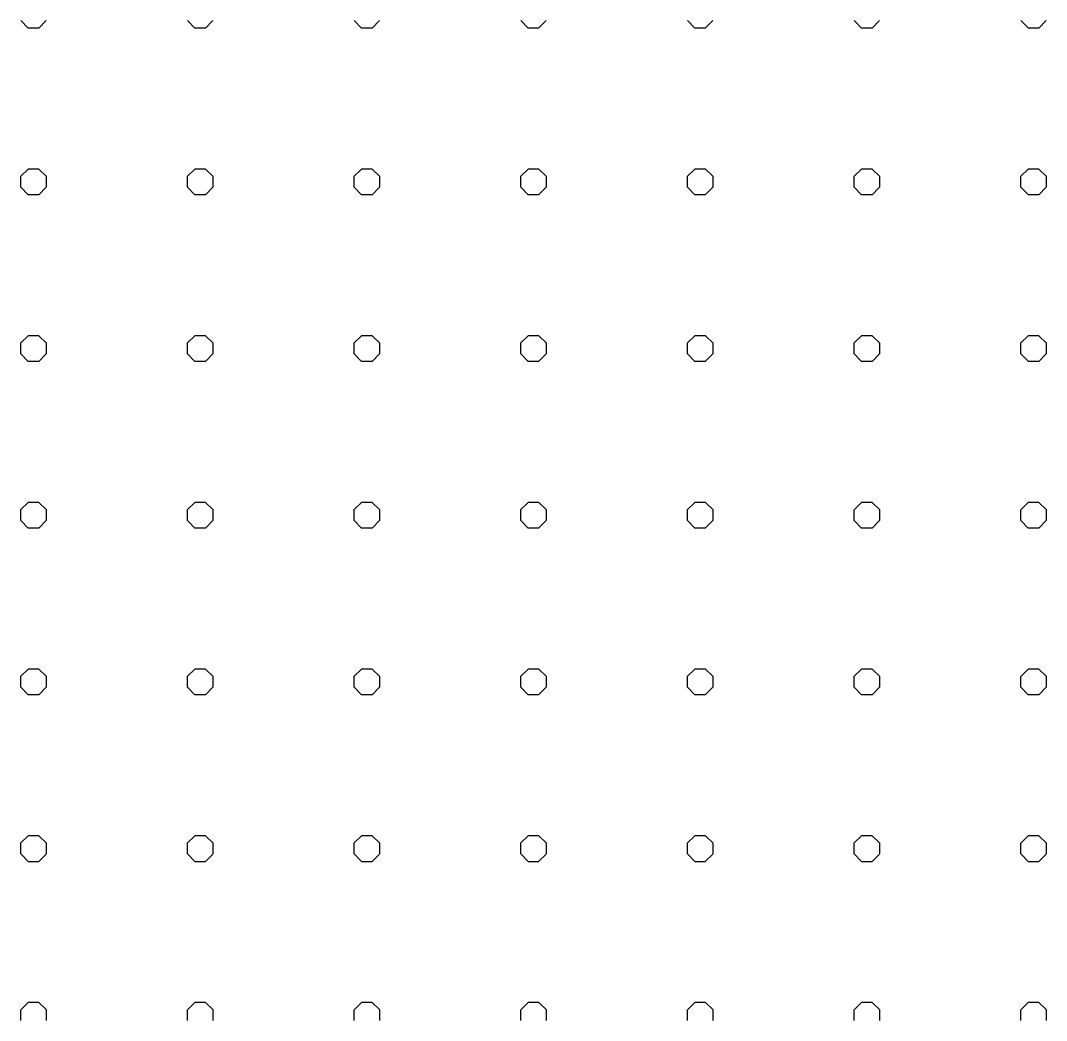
# Model space of a CAD drawing. Extents: x 427903 to 430077, y 4477233 to 4480385.
# Drawn here: x 429270.5 to 429455.2, y 4479474.7 to 4479654.7 of the extents above; entities that cross this region are included whole.
import ezdxf

# ---------------------------------------------------------------- set-up
doc = ezdxf.new("R2010")
doc.units = 0
doc.layers.add('TR_OZELMAHSUL', color=7, linetype='Continuous')

msp = doc.modelspace()

# ---------------------------------------------------------------- linework, layer by layer
at = {"layer": 'TR_OZELMAHSUL'}
for p, q in [((429271.91, 4479653.37), (429270.55, 4479654.72)), ((429273.78, 4479653.36), (429275.13, 4479654.71)), ((429301.91, 4479653.37), (429300.55, 4479654.72)), ((429301.91, 4479653.37), (429300.55, 4479654.72)), ((429303.78, 4479653.36), (429305.13, 4479654.71)), ((429331.91, 4479653.37), (429330.55, 4479654.72)), ((429331.91, 4479653.37), (429330.55, 4479654.72)), ((429333.78, 4479653.36), (429335.13, 4479654.71)), ((429361.91, 4479653.37), (429360.55, 4479654.72)), ((429361.91, 4479653.37), (429360.55, 4479654.72)), ((429363.77, 4479653.36), (429365.13, 4479654.71)), ((429391.91, 4479653.37), (429390.55, 4479654.72)), ((429391.91, 4479653.37), (429390.55, 4479654.72)), ((429393.77, 4479653.35), (429395.13, 4479654.71)), ((429421.91, 4479653.37), (429420.55, 4479654.72)), ((429421.91, 4479653.37), (429420.55, 4479654.72)), ((429423.77, 4479653.35), (429425.13, 4479654.71)), ((429451.91, 4479653.37), (429450.55, 4479654.72)), ((429451.91, 4479653.37), (429450.55, 4479654.72)), ((429453.77, 4479653.35), (429455.13, 4479654.71)), ((429271.9, 4479653.39), (429273.82, 4479653.39)), ((429301.9, 4479653.39), (429303.82, 4479653.39)), ((429331.9, 4479653.39), (429333.82, 4479653.39)), ((429361.9, 4479653.39), (429363.82, 4479653.39)), ((429391.9, 4479653.39), (429393.82, 4479653.39)), ((429421.9, 4479653.39), (429423.82, 4479653.39)), ((429451.9, 4479653.39), (429453.82, 4479653.39)), ((429270.51, 4479626.63), (429271.86, 4479627.98)), ((429270.54, 4479624.75), (429270.54, 4479626.66)), ((429271.9, 4479628.02), (429273.82, 4479628.02)), ((429275.18, 4479626.64), (429273.82, 4479627.99)), ((429275.17, 4479624.75), (429275.17, 4479626.66)), ((429300.51, 4479626.63), (429301.86, 4479627.98)), ((429300.54, 4479624.75), (429300.54, 4479626.66)), ((429301.9, 4479628.02), (429303.82, 4479628.02)), ((429305.18, 4479626.64), (429303.82, 4479627.99)), ((429305.17, 4479624.75), (429305.17, 4479626.66)), ((429330.51, 4479626.63), (429331.86, 4479627.98)), ((429330.54, 4479624.75), (429330.54, 4479626.66)), ((429331.9, 4479628.02), (429333.82, 4479628.02)), ((429335.18, 4479626.64), (429333.82, 4479627.99)), ((429335.18, 4479626.64), (429333.82, 4479627.99)), ((429335.17, 4479624.75), (429335.17, 4479626.66)), ((429360.5, 4479626.63), (429361.86, 4479627.98)), ((429360.54, 4479624.75), (429360.54, 4479626.66)), ((429361.9, 4479628.02), (429363.82, 4479628.02)), ((429365.18, 4479626.64), (429363.82, 4479627.99)), ((429365.18, 4479626.64), (429363.82, 4479627.99)), ((429365.17, 4479624.75), (429365.17, 4479626.66)), ((429390.5, 4479626.63), (429391.86, 4479627.98)), ((429390.54, 4479624.75), (429390.54, 4479626.66)), ((429391.9, 4479628.02), (429393.82, 4479628.02)), ((429395.18, 4479626.64), (429393.82, 4479627.99)), ((429395.18, 4479626.64), (429393.82, 4479627.99)), ((429395.17, 4479624.75), (429395.17, 4479626.66)), ((429420.5, 4479626.62), (429421.86, 4479627.98)), ((429420.54, 4479624.75), (429420.54, 4479626.66)), ((429421.9, 4479628.02), (429423.82, 4479628.02)), ((429425.18, 4479626.64), (429423.82, 4479627.99)), ((429425.17, 4479624.75), (429425.17, 4479626.66)), ((429450.5, 4479626.62), (429451.86, 4479627.98)), ((429450.54, 4479624.75), (429450.54, 4479626.66)), ((429451.9, 4479628.02), (429453.82, 4479628.02)), ((429455.18, 4479626.64), (429453.82, 4479627.99)), ((429455.18, 4479626.64), (429453.82, 4479627.99)), ((429455.17, 4479624.75), (429455.17, 4479626.66)), ((429271.91, 4479623.37), (429270.55, 4479624.72)), ((429273.78, 4479623.36), (429275.13, 4479624.71)), ((429301.91, 4479623.37), (429300.55, 4479624.72)), ((429303.78, 4479623.36), (429305.13, 4479624.71)), ((429331.91, 4479623.37), (429330.55, 4479624.72)), ((429331.91, 4479623.37), (429330.55, 4479624.72)), ((429333.78, 4479623.36), (429335.13, 4479624.71)), ((429361.91, 4479623.37), (429360.55, 4479624.72)), ((429361.91, 4479623.37), (429360.55, 4479624.72)), ((429363.77, 4479623.36), (429365.13, 4479624.71)), ((429391.91, 4479623.37), (429390.55, 4479624.72)), ((429391.91, 4479623.37), (429390.55, 4479624.72)), ((429393.77, 4479623.36), (429395.13, 4479624.71)), ((429421.91, 4479623.37), (429420.55, 4479624.72)), ((429421.91, 4479623.37), (429420.55, 4479624.72)), ((429423.77, 4479623.35), (429425.13, 4479624.71)), ((429451.91, 4479623.37), (429450.55, 4479624.72)), ((429451.91, 4479623.37), (429450.55, 4479624.72)), ((429453.77, 4479623.35), (429455.13, 4479624.71)), ((429271.9, 4479623.39), (429273.82, 4479623.39)), ((429301.9, 4479623.39), (429303.82, 4479623.39)), ((429331.9, 4479623.39), (429333.82, 4479623.39)), ((429361.9, 4479623.39), (429363.82, 4479623.39)), ((429391.9, 4479623.39), (429393.82, 4479623.39)), ((429421.9, 4479623.39), (429423.82, 4479623.39)), ((429451.9, 4479623.39), (429453.82, 4479623.39)), ((429270.51, 4479596.63), (429271.86, 4479597.98)), ((429271.9, 4479598.02), (429273.82, 4479598.02)), ((429275.18, 4479596.64), (429273.82, 4479597.99)), ((429300.51, 4479596.63), (429301.86, 4479597.98)), ((429301.9, 4479598.02), (429303.82, 4479598.02)), ((429305.18, 4479596.64), (429303.82, 4479597.99)), ((429330.51, 4479596.63), (429331.86, 4479597.98)), ((429331.9, 4479598.02), (429333.82, 4479598.02)), ((429335.18, 4479596.64), (429333.82, 4479597.99)), ((429360.5, 4479596.63), (429361.86, 4479597.98)), ((429361.9, 4479598.02), (429363.82, 4479598.02)), ((429365.18, 4479596.64), (429363.82, 4479597.99)), ((429365.18, 4479596.64), (429363.82, 4479597.99)), ((429390.5, 4479596.63), (429391.86, 4479597.98)), ((429391.9, 4479598.02), (429393.82, 4479598.02)), ((429395.18, 4479596.64), (429393.82, 4479597.99)), ((429395.18, 4479596.64), (429393.82, 4479597.99)), ((429420.5, 4479596.62), (429421.86, 4479597.98)), ((429421.9, 4479598.02), (429423.82, 4479598.02)), ((429425.18, 4479596.64), (429423.82, 4479597.99)), ((429425.18, 4479596.64), (429423.82, 4479597.99)), ((429450.5, 4479596.62), (429451.86, 4479597.98)), ((429451.9, 4479598.02), (429453.82, 4479598.02)), ((429455.18, 4479596.64), (429453.82, 4479597.99)), ((429270.54, 4479594.75), (429270.54, 4479596.66)), ((429275.17, 4479594.75), (429275.17, 4479596.66)), ((429300.54, 4479594.75), (429300.54, 4479596.66)), ((429305.17, 4479594.75), (429305.17, 4479596.66)), ((429330.54, 4479594.75), (429330.54, 4479596.66)), ((429335.17, 4479594.75), (429335.17, 4479596.66)), ((429360.54, 4479594.75), (429360.54, 4479596.66)), ((429365.17, 4479594.75), (429365.17, 4479596.66)), ((429390.54, 4479594.75), (429390.54, 4479596.66)), ((429395.17, 4479594.75), (429395.17, 4479596.66)), ((429420.54, 4479594.75), (429420.54, 4479596.66)), ((429425.17, 4479594.75), (429425.17, 4479596.66)), ((429450.54, 4479594.75), (429450.54, 4479596.66)), ((429455.17, 4479594.75), (429455.17, 4479596.66)), ((429271.91, 4479593.37), (429270.55, 4479594.72)), ((429271.9, 4479593.39), (429273.82, 4479593.39)), ((429273.78, 4479593.36), (429275.13, 4479594.71)), ((429301.91, 4479593.37), (429300.55, 4479594.72)), ((429301.9, 4479593.39), (429303.82, 4479593.39)), ((429303.78, 4479593.36), (429305.13, 4479594.71)), ((429331.91, 4479593.37), (429330.55, 4479594.72)), ((429331.9, 4479593.39), (429333.82, 4479593.39)), ((429333.78, 4479593.36), (429335.13, 4479594.71)), ((429361.91, 4479593.37), (429360.55, 4479594.72)), ((429361.91, 4479593.37), (429360.55, 4479594.72)), ((429361.9, 4479593.39), (429363.82, 4479593.39)), ((429363.77, 4479593.36), (429365.13, 4479594.71)), ((429391.91, 4479593.37), (429390.55, 4479594.72)), ((429391.91, 4479593.37), (429390.55, 4479594.72)), ((429391.9, 4479593.39), (429393.82, 4479593.39)), ((429393.77, 4479593.36), (429395.13, 4479594.71)), ((429421.91, 4479593.37), (429420.55, 4479594.72)), ((429421.91, 4479593.37), (429420.55, 4479594.72)), ((429421.9, 4479593.39), (429423.82, 4479593.39)), ((429423.77, 4479593.35), (429425.13, 4479594.71)), ((429451.91, 4479593.37), (429450.55, 4479594.72)), ((429451.91, 4479593.37), (429450.55, 4479594.72)), ((429451.9, 4479593.39), (429453.82, 4479593.39)), ((429453.77, 4479593.35), (429455.13, 4479594.71)), ((429270.51, 4479566.63), (429271.86, 4479567.98)), ((429271.9, 4479568.02), (429273.82, 4479568.02)), ((429271.9, 4479568.02), (429273.82, 4479568.02)), ((429275.18, 4479566.64), (429273.82, 4479567.99)), ((429300.51, 4479566.63), (429301.86, 4479567.98)), ((429301.9, 4479568.02), (429303.82, 4479568.02)), ((429301.9, 4479568.02), (429303.82, 4479568.02)), ((429305.18, 4479566.64), (429303.82, 4479567.99)), ((429330.51, 4479566.63), (429331.86, 4479567.98)), ((429331.9, 4479568.02), (429333.82, 4479568.02)), ((429331.9, 4479568.02), (429333.82, 4479568.02)), ((429335.18, 4479566.64), (429333.82, 4479567.99)), ((429360.5, 4479566.63), (429361.86, 4479567.98)), ((429361.9, 4479568.02), (429363.82, 4479568.02)), ((429361.9, 4479568.02), (429363.82, 4479568.02)), ((429365.18, 4479566.64), (429363.82, 4479567.99)), ((429390.5, 4479566.63), (429391.86, 4479567.98)), ((429391.9, 4479568.02), (429393.82, 4479568.02)), ((429391.9, 4479568.02), (429393.82, 4479568.02)), ((429395.17, 4479566.64), (429393.82, 4479567.99)), ((429395.17, 4479566.64), (429393.82, 4479567.99)), ((429420.5, 4479566.62), (429421.86, 4479567.98)), ((429421.9, 4479568.02), (429423.82, 4479568.02)), ((429421.9, 4479568.02), (429423.82, 4479568.02)), ((429425.17, 4479566.64), (429423.82, 4479567.99)), ((429425.17, 4479566.64), (429423.82, 4479567.99)), ((429450.5, 4479566.62), (429451.86, 4479567.98)), ((429451.9, 4479568.02), (429453.82, 4479568.02)), ((429451.9, 4479568.02), (429453.82, 4479568.02)), ((429455.17, 4479566.64), (429453.82, 4479567.99)), ((429455.17, 4479566.64), (429453.82, 4479567.99)), ((429270.54, 4479564.75), (429270.54, 4479566.66)), ((429275.17, 4479564.75), (429275.17, 4479566.66)), ((429300.54, 4479564.75), (429300.54, 4479566.66)), ((429305.17, 4479564.75), (429305.17, 4479566.66)), ((429330.54, 4479564.75), (429330.54, 4479566.66)), ((429335.17, 4479564.75), (429335.17, 4479566.66)), ((429360.54, 4479564.75), (429360.54, 4479566.66)), ((429365.17, 4479564.75), (429365.17, 4479566.66)), ((429390.54, 4479564.75), (429390.54, 4479566.66)), ((429395.17, 4479564.75), (429395.17, 4479566.66)), ((429420.54, 4479564.75), (429420.54, 4479566.66)), ((429425.17, 4479564.75), (429425.17, 4479566.66)), ((429450.54, 4479564.75), (429450.54, 4479566.66)), ((429455.17, 4479564.75), (429455.17, 4479566.66)), ((429271.91, 4479563.37), (429270.55, 4479564.72)), ((429273.78, 4479563.36), (429275.13, 4479564.71)), ((429301.91, 4479563.37), (429300.55, 4479564.72)), ((429303.78, 4479563.36), (429305.13, 4479564.71)), ((429331.91, 4479563.37), (429330.55, 4479564.72)), ((429333.78, 4479563.36), (429335.13, 4479564.71)), ((429361.91, 4479563.37), (429360.55, 4479564.72)), ((429363.77, 4479563.36), (429365.13, 4479564.71)), ((429391.9, 4479563.37), (429390.55, 4479564.72)), ((429391.9, 4479563.37), (429390.55, 4479564.72)), ((429393.77, 4479563.36), (429395.13, 4479564.71)), ((429421.9, 4479563.37), (429420.55, 4479564.72)), ((429421.9, 4479563.37), (429420.55, 4479564.72)), ((429423.77, 4479563.35), (429425.13, 4479564.71)), ((429451.9, 4479563.37), (429450.55, 4479564.72)), ((429451.9, 4479563.37), (429450.55, 4479564.72)), ((429453.77, 4479563.35), (429455.13, 4479564.71)), ((429271.9, 4479563.39), (429273.82, 4479563.39)), ((429271.9, 4479563.39), (429273.82, 4479563.39)), ((429301.9, 4479563.39), (429303.82, 4479563.39)), ((429301.9, 4479563.39), (429303.82, 4479563.39)), ((429331.9, 4479563.39), (429333.82, 4479563.39)), ((429331.9, 4479563.39), (429333.82, 4479563.39)), ((429361.9, 4479563.39), (429363.82, 4479563.39)), ((429361.9, 4479563.39), (429363.82, 4479563.39)), ((429391.9, 4479563.39), (429393.82, 4479563.39)), ((429391.9, 4479563.39), (429393.82, 4479563.39)), ((429421.9, 4479563.39), (429423.82, 4479563.39)), ((429421.9, 4479563.39), (429423.82, 4479563.39)), ((429451.9, 4479563.39), (429453.82, 4479563.39)), ((429451.9, 4479563.39), (429453.82, 4479563.39)), ((429270.51, 4479536.63), (429271.86, 4479537.98)), ((429271.9, 4479538.02), (429273.82, 4479538.02)), ((429275.18, 4479536.64), (429273.82, 4479537.99)), ((429300.51, 4479536.63), (429301.86, 4479537.98)), ((429301.9, 4479538.02), (429303.82, 4479538.02)), ((429305.18, 4479536.64), (429303.82, 4479537.99)), ((429330.51, 4479536.63), (429331.86, 4479537.98)), ((429331.9, 4479538.02), (429333.82, 4479538.02)), ((429335.17, 4479536.64), (429333.82, 4479537.99)), ((429360.5, 4479536.63), (429361.86, 4479537.98)), ((429361.9, 4479538.02), (429363.82, 4479538.02)), ((429365.17, 4479536.64), (429363.82, 4479537.99)), ((429390.5, 4479536.63), (429391.86, 4479537.98)), ((429391.9, 4479538.02), (429393.82, 4479538.02)), ((429395.17, 4479536.64), (429393.82, 4479537.99)), ((429420.5, 4479536.63), (429421.86, 4479537.98)), ((429421.9, 4479538.02), (429423.82, 4479538.02)), ((429425.17, 4479536.64), (429423.82, 4479537.99)), ((429425.17, 4479536.64), (429423.82, 4479537.99)), ((429450.5, 4479536.62), (429451.86, 4479537.98)), ((429451.9, 4479538.02), (429453.82, 4479538.02)), ((429455.17, 4479536.64), (429453.82, 4479537.99)), ((429455.17, 4479536.64), (429453.82, 4479537.99)), ((429270.54, 4479534.75), (429270.54, 4479536.66)), ((429275.17, 4479534.75), (429275.17, 4479536.66)), ((429300.54, 4479534.75), (429300.54, 4479536.66)), ((429305.17, 4479534.75), (429305.17, 4479536.66)), ((429330.54, 4479534.75), (429330.54, 4479536.66)), ((429335.17, 4479534.75), (429335.17, 4479536.66)), ((429360.54, 4479534.75), (429360.54, 4479536.66)), ((429365.17, 4479534.75), (429365.17, 4479536.66)), ((429390.54, 4479534.75), (429390.54, 4479536.66)), ((429395.17, 4479534.75), (429395.17, 4479536.66)), ((429420.54, 4479534.75), (429420.54, 4479536.66)), ((429425.17, 4479534.75), (429425.17, 4479536.66)), ((429450.54, 4479534.75), (429450.54, 4479536.66)), ((429455.17, 4479534.75), (429455.17, 4479536.66)), ((429271.91, 4479533.37), (429270.55, 4479534.72)), ((429273.78, 4479533.36), (429275.13, 4479534.71)), ((429301.91, 4479533.37), (429300.55, 4479534.72)), ((429303.78, 4479533.36), (429305.13, 4479534.71)), ((429331.9, 4479533.37), (429330.55, 4479534.72)), ((429333.78, 4479533.36), (429335.13, 4479534.71)), ((429361.9, 4479533.37), (429360.55, 4479534.72)), ((429363.77, 4479533.36), (429365.13, 4479534.71)), ((429391.9, 4479533.37), (429390.55, 4479534.72)), ((429393.77, 4479533.36), (429395.13, 4479534.71)), ((429421.9, 4479533.37), (429420.55, 4479534.72)), ((429421.9, 4479533.37), (429420.55, 4479534.72)), ((429423.77, 4479533.36), (429425.13, 4479534.71)), ((429451.9, 4479533.37), (429450.55, 4479534.72)), ((429451.9, 4479533.37), (429450.55, 4479534.72)), ((429453.77, 4479533.35), (429455.13, 4479534.71)), ((429271.9, 4479533.39), (429273.82, 4479533.39)), ((429301.9, 4479533.39), (429303.82, 4479533.39)), ((429331.9, 4479533.39), (429333.82, 4479533.39)), ((429361.9, 4479533.39), (429363.82, 4479533.39)), ((429391.9, 4479533.39), (429393.82, 4479533.39)), ((429421.9, 4479533.39), (429423.82, 4479533.39)), ((429451.9, 4479533.39), (429453.82, 4479533.39)), ((429270.51, 4479506.63), (429271.86, 4479507.98)), ((429270.54, 4479504.75), (429270.54, 4479506.66)), ((429271.9, 4479508.02), (429273.82, 4479508.02)), ((429275.17, 4479506.64), (429273.82, 4479507.99)), ((429275.17, 4479504.75), (429275.17, 4479506.66)), ((429300.51, 4479506.63), (429301.86, 4479507.98)), ((429300.54, 4479504.75), (429300.54, 4479506.66)), ((429301.9, 4479508.02), (429303.82, 4479508.02)), ((429305.17, 4479506.64), (429303.82, 4479507.99)), ((429305.17, 4479504.75), (429305.17, 4479506.66)), ((429330.51, 4479506.63), (429331.86, 4479507.98)), ((429330.54, 4479504.75), (429330.54, 4479506.66)), ((429331.9, 4479508.02), (429333.82, 4479508.02)), ((429335.17, 4479506.64), (429333.82, 4479507.99)), ((429335.17, 4479504.75), (429335.17, 4479506.66)), ((429360.5, 4479506.63), (429361.86, 4479507.98)), ((429360.54, 4479504.75), (429360.54, 4479506.66)), ((429361.9, 4479508.02), (429363.82, 4479508.02)), ((429365.17, 4479506.64), (429363.82, 4479507.99)), ((429365.17, 4479504.75), (429365.17, 4479506.66)), ((429390.5, 4479506.63), (429391.86, 4479507.98)), ((429390.54, 4479504.75), (429390.54, 4479506.66)), ((429391.9, 4479508.02), (429393.82, 4479508.02)), ((429395.17, 4479506.64), (429393.82, 4479507.99)), ((429395.17, 4479504.75), (429395.17, 4479506.66)), ((429420.5, 4479506.63), (429421.86, 4479507.98)), ((429420.54, 4479504.75), (429420.54, 4479506.66)), ((429421.9, 4479508.02), (429423.82, 4479508.02)), ((429425.17, 4479506.64), (429423.82, 4479507.99)), ((429425.17, 4479504.75), (429425.17, 4479506.66)), ((429450.5, 4479506.62), (429451.86, 4479507.98)), ((429450.54, 4479504.75), (429450.54, 4479506.66)), ((429451.9, 4479508.02), (429453.82, 4479508.02)), ((429455.17, 4479506.64), (429453.82, 4479507.99)), ((429455.17, 4479506.64), (429453.82, 4479507.99)), ((429455.17, 4479504.75), (429455.17, 4479506.66)), ((429271.9, 4479503.37), (429270.55, 4479504.72)), ((429273.78, 4479503.36), (429275.13, 4479504.71)), ((429301.9, 4479503.37), (429300.55, 4479504.72)), ((429303.78, 4479503.36), (429305.13, 4479504.71)), ((429331.9, 4479503.37), (429330.55, 4479504.72)), ((429333.78, 4479503.36), (429335.13, 4479504.71)), ((429361.9, 4479503.37), (429360.55, 4479504.72)), ((429363.77, 4479503.36), (429365.13, 4479504.71)), ((429391.9, 4479503.37), (429390.55, 4479504.72)), ((429393.77, 4479503.36), (429395.13, 4479504.71)), ((429421.9, 4479503.37), (429420.55, 4479504.72)), ((429423.77, 4479503.36), (429425.13, 4479504.71)), ((429451.9, 4479503.37), (429450.55, 4479504.72)), ((429451.9, 4479503.37), (429450.55, 4479504.72)), ((429453.77, 4479503.35), (429455.13, 4479504.71)), ((429271.9, 4479503.39), (429273.82, 4479503.39)), ((429301.9, 4479503.39), (429303.82, 4479503.39)), ((429331.9, 4479503.39), (429333.82, 4479503.39)), ((429361.9, 4479503.39), (429363.82, 4479503.39)), ((429391.9, 4479503.39), (429393.82, 4479503.39)), ((429421.9, 4479503.39), (429423.82, 4479503.39)), ((429451.9, 4479503.39), (429453.82, 4479503.39)), ((429270.51, 4479476.63), (429271.86, 4479477.98)), ((429271.9, 4479478.02), (429273.82, 4479478.02)), ((429271.9, 4479478.02), (429273.82, 4479478.02)), ((429275.17, 4479476.64), (429273.82, 4479478)), ((429300.51, 4479476.63), (429301.86, 4479477.98)), ((429301.9, 4479478.02), (429303.82, 4479478.02)), ((429301.9, 4479478.02), (429303.82, 4479478.02)), ((429305.17, 4479476.64), (429303.82, 4479478)), ((429330.51, 4479476.63), (429331.86, 4479477.98)), ((429331.9, 4479478.02), (429333.82, 4479478.02)), ((429331.9, 4479478.02), (429333.82, 4479478.02)), ((429335.17, 4479476.64), (429333.82, 4479478)), ((429360.5, 4479476.63), (429361.86, 4479477.98)), ((429361.9, 4479478.02), (429363.82, 4479478.02)), ((429361.9, 4479478.02), (429363.82, 4479478.02)), ((429365.17, 4479476.64), (429363.82, 4479478)), ((429390.5, 4479476.63), (429391.86, 4479477.98)), ((429391.9, 4479478.02), (429393.82, 4479478.02)), ((429391.9, 4479478.02), (429393.82, 4479478.02)), ((429395.17, 4479476.64), (429393.82, 4479478)), ((429420.5, 4479476.63), (429421.86, 4479477.98)), ((429421.9, 4479478.02), (429423.82, 4479478.02)), ((429421.9, 4479478.02), (429423.82, 4479478.02)), ((429425.17, 4479476.64), (429423.82, 4479478)), ((429450.5, 4479476.63), (429451.86, 4479477.98)), ((429451.9, 4479478.02), (429453.82, 4479478.02)), ((429451.9, 4479478.02), (429453.82, 4479478.02)), ((429455.17, 4479476.64), (429453.82, 4479478)), ((429270.54, 4479474.75), (429270.54, 4479476.66)), ((429275.17, 4479474.75), (429275.17, 4479476.66)), ((429300.54, 4479474.75), (429300.54, 4479476.66)), ((429305.17, 4479474.75), (429305.17, 4479476.66)), ((429330.54, 4479474.75), (429330.54, 4479476.66)), ((429335.17, 4479474.75), (429335.17, 4479476.66)), ((429360.54, 4479474.75), (429360.54, 4479476.66)), ((429365.17, 4479474.75), (429365.17, 4479476.66)), ((429390.54, 4479474.75), (429390.54, 4479476.66)), ((429395.17, 4479474.75), (429395.17, 4479476.66)), ((429420.54, 4479474.75), (429420.54, 4479476.66)), ((429425.17, 4479474.75), (429425.17, 4479476.66)), ((429450.54, 4479474.75), (429450.54, 4479476.66)), ((429455.17, 4479474.75), (429455.17, 4479476.66))]:
    msp.add_line(p, q, dxfattribs=at)

doc.saveas('drawing.dxf')
